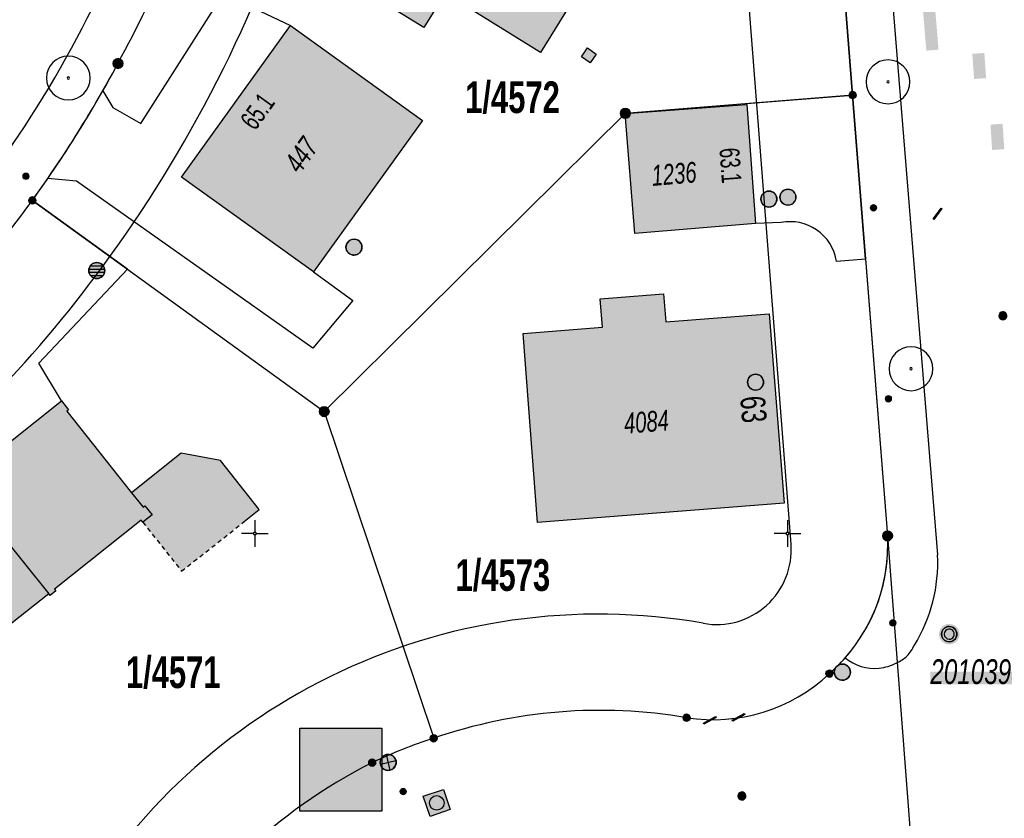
# Model space of a CAD drawing. Header units: metres. Extents: x 2695560 to 2696939, y 1260491 to 1262050.
# Tile 822 of 1005: x 2696015 to 2696061, y 1261686 to 1261724. Entities that reach past the tile are written whole.
import ezdxf

# ---------------------------------------------------------------- set-up
doc = ezdxf.new("R2010")
doc.units = ezdxf.units.M
doc.linetypes.add('AUSGEZOGEN', pattern=[0])
doc.linetypes.add('VERDECKT2_S2', pattern=[0.36, 0.2, -0.16])
for name, color, linetype in [('XR$1$AV_Flächen (EO)', 7, 'AUSGEZOGEN'), ('XR$1$AV_Gebäudeflächen (BB)', 7, 'AUSGEZOGEN'), ('XR$1$AV_Gebäudeflächen (EO)', 7, 'AUSGEZOGEN'), ('XR$1$AV_Grenzpunkte', 7, 'AUSGEZOGEN'), ('XR$1$AV_Grundstück-Nr.', 7, 'AUSGEZOGEN'), ('XR$1$AV_Haus-Nr.', 7, 'AUSGEZOGEN'), ('XR$1$AV_Koordinatennetzpunkte', 7, 'AUSGEZOGEN'), ('XR$1$AV_Lagefixpunkt-Nr.', 7, 'AUSGEZOGEN'), ('XR$1$AV_Lagefixpunkte', 7, 'AUSGEZOGEN'), ('XR$1$AV_Linien (BB)', 7, 'AUSGEZOGEN'), ('XR$1$AV_Linien (EO)', 7, 'AUSGEZOGEN'), ('XR$1$AV_Versicherung-Nr.', 7, 'AUSGEZOGEN'), ('XR$1$AW_LK_Schachtdeckel', 24, 'AUSGEZOGEN'), ('XR$1$AW_LK_Zwischenpunkt', 24, 'AUSGEZOGEN'), ('XR$1$EW_LK_Knoten', 1, 'AUSGEZOGEN'), ('XR$1$FM_LK_SW_TRASSEKNOTEN', 94, 'AUSGEZOGEN'), ('XR$1$GA_LK_Rohrleitungsteil', 32, 'AUSGEZOGEN'), ('XR$1$GR_Baum', 94, 'AUSGEZOGEN'), ('XR$1$Liegenschaftsgrenzen', 7, 'AUSGEZOGEN'), ('XR$1$PFAV', 255, 'AUSGEZOGEN'), ('XR$1$PFAW', 255, 'AUSGEZOGEN'), ('XR$1$PFEW', 255, 'AUSGEZOGEN'), ('XR$1$PFWA', 255, 'AUSGEZOGEN'), ('XR$1$PFWFM', 255, 'AUSGEZOGEN'), ('XR$1$RAEW', 8, 'AUSGEZOGEN'), ('XR$1$RP_Abstandslinie', 7, 'AUSGEZOGEN'), ('XR$1$WA_LK_Absperrarmatur', 171, 'AUSGEZOGEN'), ('XR$1$WA_LK_Rohrleitungsteil', 171, 'AUSGEZOGEN')]:
    doc.layers.add(name, color=color, linetype=linetype)
doc.styles.add('ARIAL', font='arial.ttf')

# ---------------------------------------------------------------- blocks, each defined once
blk = doc.blocks.new('COMPLEXOBJECT_69')
at = {"layer": 'XR$1$AV_Linien (BB)', "color": 7, "linetype": 'AUSGEZOGEN', "transparency": 33554687}
blk.add_line((6053.671, 11712.866), (6054.7, 11699.89), dxfattribs=at)
blk.add_arc((6046.715, 11699.458), 7.997, 318.5956, 3.0985, dxfattribs=at)
blk = doc.blocks.new('COMPLEXOBJECT_399')
at = {"layer": 'XR$1$AV_Linien (BB)', "color": 7, "linetype": 'AUSGEZOGEN', "transparency": 33554687}
for p, q in [((6049.714, 11714.59), (6048.508, 11714.547)), ((6053.671, 11712.866), (6052.305, 11712.758))]:
    blk.add_line(p, q, dxfattribs=at)
for centre, radius, start, end in [((6050.125, 11712.422), 2.207, 55.8919, 100.7409), ((6050.13, 11712.427), 2.2, 8.6504, 55.9182)]:
    blk.add_arc(centre, radius, start, end, dxfattribs=at)
blk = doc.blocks.new('COMPLEXOBJECT_404')
at = {"layer": 'XR$1$AV_Linien (BB)', "color": 7, "linetype": 'AUSGEZOGEN', "transparency": 33554687}
blk.add_line((6054.528, 11730.031), (6057.046, 11698.995), dxfattribs=at)
for centre, radius, start, end in [((5967.878, 11749.269), 55.283, 308.2205, 343.5021), ((6049.78, 11698.612), 7.276, 328.0974, 3.0153), ((6054.547, 11695.353), 1.527, 313.9631, 337.4285), ((6054.542, 11695.357), 1.533, 292.5513, 313.9932)]:
    blk.add_arc(centre, radius, start, end, dxfattribs=at)
blk = doc.blocks.new('COMPLEXOBJECT_410')
at = {"layer": 'XR$1$AV_Linien (BB)', "color": 7, "linetype": 'AUSGEZOGEN', "transparency": 33554687}
for centre, radius, start, end in [((6046.872, 11699.299), 7.774, 310.9807, 318.71), ((6046.497, 11699.267), 8.002, 261.1804, 313.1572), ((6041.209, 11667.71), 23.996, 80.2566, 108.991), ((6040.766, 11667.684), 23.881, 107.9648, 115.4328), ((6041.178, 11667.754), 23.997, 116.3933, 152.4051)]:
    blk.add_arc(centre, radius, start, end, dxfattribs=at)
blk = doc.blocks.new('COMPLEXOBJECT_415')
at = {"layer": 'XR$1$AV_Linien (BB)', "color": 7, "linetype": 'AUSGEZOGEN', "transparency": 33554687}
for centre, radius, start, end in [((6054.089, 11695.836), 2.162, 230.4652, 275.674), ((6054.091, 11695.834), 2.16, 275.6394, 298.7607)]:
    blk.add_arc(centre, radius, start, end, dxfattribs=at)
blk = doc.blocks.new('COMPLEXOBJECT_417')
at = {"layer": 'XR$1$AV_Linien (BB)', "color": 7, "linetype": 'AUSGEZOGEN', "transparency": 33554687}
for centre, radius, start, end in [((5967.245, 11749.785), 58.355, 320.17264, 324.17601), ((5967.79, 11749.425), 57.706, 313.11543, 320.10045)]:
    blk.add_arc(centre, radius, start, end, dxfattribs=at)
blk = doc.blocks.new('COMPLEXOBJECT_418')
at = {"layer": 'XR$1$AV_Linien (BB)', "color": 7, "linetype": 'AUSGEZOGEN', "transparency": 33554687}
blk.add_line((6053.06, 11720.57), (6052.34, 11729.55), dxfattribs=at)
for centre, radius, start, end in [((6037.405, 11728.384), 15.014, 99.7594, 131.4319), ((6037.396, 11728.393), 15.003, 68.0666, 99.7322), ((6037.362, 11728.41), 14.999, 36.1089, 67.9211), ((6037.421, 11728.421), 14.996, 131.5714, 163.2608), ((6037.373, 11728.372), 15.013, 4.5, 36.2529), ((5967.631, 11749.686), 57.961, 331.5238, 343.00071), ((5966.032, 11750.39), 59.703, 330.25202, 331.66151)]:
    blk.add_arc(centre, radius, start, end, dxfattribs=at)
blk = doc.blocks.new('COMPLEXOBJECT_1186')
at = {"layer": 'XR$1$Liegenschaftsgrenzen', "color": 7, "linetype": 'AUSGEZOGEN', "transparency": 33554687}
blk.add_line((6052.34, 11729.55), (6053.06, 11720.57), dxfattribs=at)
for centre, radius, start, end in [((6037.405, 11728.384), 15.014, 99.7594, 131.4319), ((6037.396, 11728.393), 15.003, 68.0666, 99.7322), ((6037.362, 11728.41), 14.999, 36.1089, 67.9211), ((6037.421, 11728.421), 14.996, 131.5714, 163.2608), ((6037.373, 11728.372), 15.013, 4.5, 36.2529), ((5967.631, 11749.686), 57.961, 331.5238, 343.00071), ((5967.608, 11749.498), 57.892, 324.19548, 331.69754)]:
    blk.add_arc(centre, radius, start, end, dxfattribs=at)
blk = doc.blocks.new('COMPLEXOBJECT_1187')
at = {"layer": 'XR$1$Liegenschaftsgrenzen', "color": 7, "linetype": 'AUSGEZOGEN', "transparency": 33554687}
for centre, radius, start, end in [((6046.715, 11699.458), 7.997, 311.0842, 3.0979), ((6046.497, 11699.267), 8.002, 261.1804, 313.1572), ((6041.209, 11667.71), 23.996, 80.2566, 108.991)]:
    blk.add_arc(centre, radius, start, end, dxfattribs=at)
blk = doc.blocks.new('COMPLEXOBJECT_1306')
at = {"layer": 'XR$1$Liegenschaftsgrenzen', "color": 7, "linetype": 'AUSGEZOGEN', "transparency": 33554687}
blk.add_line((6001.22, 11702.29), (6003.7, 11704.25), dxfattribs=at)
for centre, radius, start, end in [((5967.245, 11749.785), 58.355, 320.17264, 324.17601), ((5967.574, 11749.624), 57.999, 308.52623, 320.08654)]:
    blk.add_arc(centre, radius, start, end, dxfattribs=at)
blk = doc.blocks.new('COMPLEXOBJECT_1307')
at = {"layer": 'XR$1$Liegenschaftsgrenzen', "color": 7, "linetype": 'AUSGEZOGEN', "transparency": 33554687}
for centre, radius, start, end in [((6040.766, 11667.684), 23.881, 107.9648, 115.4328), ((6041.178, 11667.754), 23.997, 116.3933, 152.4051)]:
    blk.add_arc(centre, radius, start, end, dxfattribs=at)
blk = doc.blocks.new('BWAV1')
at = {"layer": 'XR$1$PFAV', "transparency": 33554687}
blk.add_hatch(color=7, dxfattribs=at).paths.add_polyline_path([(0.67, 0), (0.656, 0.135), (0.616, 0.264), (0.55, 0.383), (0.462, 0.486), (0.354, 0.569), (0.233, 0.628), (0.101, 0.662), (-0.034, 0.669), (-0.168, 0.649), (-0.295, 0.602), (-0.41, 0.53), (-0.508, 0.436), (-0.586, 0.325), (-0.639, 0.201), (-0.667, 0.068), (-0.667, -0.068), (-0.639, -0.201), (-0.586, -0.325), (-0.508, -0.436), (-0.41, -0.53), (-0.295, -0.602), (-0.168, -0.649), (-0.034, -0.669), (0.101, -0.662), (0.233, -0.628), (0.354, -0.569), (0.462, -0.486), (0.55, -0.383), (0.616, -0.264), (0.656, -0.135)])
at = {"color": 7, "transparency": 33554687}
for radius, start, end in [(0.5, 91.19481, 268.80519), (0.326, 91.19481, 268.80519), (0.5, 268.80519, 91.19481), (0.326, 268.80519, 91.19481)]:
    blk.add_arc((0, 0), radius, start, end, dxfattribs=at)
at = {"layer": 'XR$1$PFAV', "transparency": 33554687}
blk.add_circle((0, 0), 0.5, dxfattribs=at)
blk = doc.blocks.new('BAV15')
at = {"layer": 'XR$1$PFAV', "transparency": 33554687}
blk.add_hatch(color=7, dxfattribs=at).paths.add_polyline_path([(0.5, 0), (0.49, 0.1), (0.46, 0.2), (0.41, 0.29), (0.34, 0.36), (0.26, 0.42), (0.17, 0.47), (0.08, 0.49), (-0.03, 0.5), (-0.13, 0.48), (-0.22, 0.45), (-0.31, 0.4), (-0.38, 0.33), (-0.44, 0.24), (-0.48, 0.15), (-0.5, 0.05), (-0.5, -0.05), (-0.48, -0.15), (-0.44, -0.24), (-0.38, -0.33), (-0.31, -0.4), (-0.22, -0.45), (-0.13, -0.48), (-0.03, -0.5), (0.08, -0.49), (0.17, -0.47), (0.26, -0.42), (0.34, -0.36), (0.41, -0.29), (0.46, -0.2), (0.49, -0.1)])
at = {"color": 7, "transparency": 33554687}
for start, end in [(90, 270), (270, 90)]:
    blk.add_arc((0, 0), 0.5, start, end, dxfattribs=at)
at = {"layer": 'XR$1$PFAV', "transparency": 33554687}
blk.add_circle((0, 0), 0.5, dxfattribs=at)
blk = doc.blocks.new('BAV2041')
at = {"color": 7, "transparency": 33554687}
for p, q in [((0, 0.5), (0, 0.05)), ((-0.05, 0), (-0.5, 0)), ((0.05, 0), (0.5, 0)), ((0, -0.05), (0, -0.5))]:
    blk.add_line(p, q, dxfattribs=at)
blk.add_circle((0, 0), 0.05, dxfattribs=at)
for start, end in [(90, 270), (270, 90)]:
    blk.add_arc((0, 0), 0.05, start, end, dxfattribs=at)
blk = doc.blocks.new('COMPLEXOBJECT_1456')
at = {"layer": 'XR$1$RP_Abstandslinie', "color": 7, "linetype": 'AUSGEZOGEN', "transparency": 33554687}
for centre, radius, start, end in [((6046.68, 11699.233), 3.5, 259.6358, 4.3694), ((6041.125, 11667.717), 28.502, 80.0492, 116.2476), ((6041.1, 11667.707), 28.5, 116.1942, 151.3079)]:
    blk.add_arc(centre, radius, start, end, dxfattribs=at)
blk = doc.blocks.new('COMPLEXOBJECT_1457')
at = {"layer": 'XR$1$RP_Abstandslinie', "color": 7, "linetype": 'AUSGEZOGEN', "transparency": 33554687}
blk.add_line((6050.17, 11699.5), (6047.85, 11729.2), dxfattribs=at)
for centre, radius, start, end in [((5967.512, 11749.616), 62.536, 324.14881, 343.04557), ((5967.505, 11749.657), 62.566, 308.55522, 324.12256)]:
    blk.add_arc(centre, radius, start, end, dxfattribs=at)
blk = doc.blocks.new('WBGR1')
at = {"color": 94, "transparency": 33554687}
for radius, start, end in [(1, 90, 270), (1, 270, 90), (0.05, 90, 270), (0.05, 270, 90)]:
    blk.add_arc((0, 0), radius, start, end, dxfattribs=at)
blk = doc.blocks.new('BAW2092')
at = {"true_color": 0x000000, "transparency": 33554687}
blk.add_hatch(color=18, dxfattribs=at).paths.add_polyline_path([(-0.03, 0.5), (-0.03, -0.5), (0.03, -0.5), (0.03, 0.5)])
at = {"transparency": 33554687}
blk.add_lwpolyline([(-0.03, 0.5), (0.03, 0.5), (0.03, -0.5), (-0.03, -0.5), (-0.03, 0.5)], close=True, dxfattribs=at)
blk = doc.blocks.new('BAW2082')
at = {"layer": 'XR$1$PFAW', "transparency": 33554687}
blk.add_hatch(color=7, dxfattribs=at).paths.add_polyline_path([(0.509, -0.003), (0.499, 0.098), (0.469, 0.194), (0.42, 0.283), (0.354, 0.359), (0.274, 0.421), (0.183, 0.466), (0.085, 0.491), (-0.016, 0.496), (-0.116, 0.481), (-0.211, 0.446), (-0.297, 0.392), (-0.37, 0.323), (-0.428, 0.24), (-0.468, 0.147), (-0.488, 0.047), (-0.488, -0.054), (-0.468, -0.153), (-0.428, -0.246), (-0.37, -0.329), (-0.297, -0.398), (-0.211, -0.452), (-0.116, -0.487), (-0.016, -0.502), (0.085, -0.497), (0.183, -0.472), (0.274, -0.427), (0.354, -0.366), (0.42, -0.289), (0.469, -0.2), (0.499, -0.104)])
at = {"transparency": 33554687}
for start, end in [(91.19481, 268.80519), (268.80519, 91.19481)]:
    blk.add_arc((0.01, 0), 0.5, start, end, dxfattribs=at)
at = {"layer": 'XR$1$PFAW', "transparency": 33554687}
blk.add_circle((0.009, -0.003), 0.5, dxfattribs=at)
blk = doc.blocks.new('BAW2089')
at = {"layer": 'XR$1$PFAW', "transparency": 33554687}
blk.add_hatch(color=7, dxfattribs=at).paths.add_polyline_path([(-0.5, 0.5), (-0.5, -0.5), (0.5, -0.5), (0.5, 0.5)])
at = {"transparency": 33554687}
blk.add_lwpolyline([(-0.5, 0.5), (0.5, 0.5), (0.5, -0.5), (-0.5, -0.5), (-0.5, 0.5)], close=True, dxfattribs=at)
at = {"layer": 'XR$1$PFAW', "transparency": 33554687}
blk.add_lwpolyline([(-0.5, 0.5), (0.5, 0.5), (0.5, -0.5), (-0.5, -0.5), (-0.5, 0.5)], close=True, dxfattribs=at)
blk = doc.blocks.new('BAW2087')
at = {"lineweight": 25, "true_color": 0x000000, "transparency": 33554687}
h = blk.add_hatch(color=18, dxfattribs=at)
h.paths.add_polyline_path([(-0.5, 0.5), (-0.5, -0.5), (0.5, -0.5), (0.5, 0.5)])
h.paths.add_polyline_path([(0.337, -0.069), (0.316, -0.136), (0.282, -0.196), (0.237, -0.249), (0.182, -0.292), (0.119, -0.322), (0.052, -0.34), (-0.017, -0.343), (-0.086, -0.333), (-0.151, -0.309), (-0.21, -0.272), (-0.261, -0.224), (-0.301, -0.167), (-0.328, -0.103), (-0.342, -0.035), (-0.342, 0.035), (-0.328, 0.103), (-0.301, 0.167), (-0.261, 0.224), (-0.21, 0.272), (-0.151, 0.309), (-0.086, 0.333), (-0.017, 0.343), (0.052, 0.34), (0.119, 0.322), (0.182, 0.292), (0.237, 0.249), (0.282, 0.196), (0.316, 0.136), (0.337, 0.069), (0.344, 0)], flags=16)
at = {"layer": 'XR$1$PFAW', "lineweight": 25, "transparency": 33554687}
blk.add_hatch(color=7, dxfattribs=at).paths.add_polyline_path([(0.344, 0), (0.337, 0.069), (0.316, 0.136), (0.282, 0.196), (0.237, 0.249), (0.182, 0.292), (0.119, 0.322), (0.052, 0.34), (-0.017, 0.343), (-0.086, 0.333), (-0.151, 0.309), (-0.21, 0.272), (-0.261, 0.224), (-0.301, 0.167), (-0.328, 0.103), (-0.342, 0.035), (-0.342, -0.035), (-0.328, -0.103), (-0.301, -0.167), (-0.261, -0.224), (-0.21, -0.272), (-0.151, -0.309), (-0.086, -0.333), (-0.017, -0.343), (0.052, -0.34), (0.119, -0.322), (0.182, -0.292), (0.237, -0.249), (0.282, -0.196), (0.316, -0.136), (0.337, -0.069)])
at = {"lineweight": 25, "transparency": 33554687}
for p, q in [((-0.5, 0.5, 0.993), (0.5, 0.5, 0.993)), ((-0.5, -0.5, 0.993), (-0.5, 0.5, 0.993)), ((0.5, 0.5, 0.993), (0.5, -0.5, 0.993)), ((0.5, -0.5, 0.993), (-0.5, -0.5, 0.993))]:
    blk.add_line(p, q, dxfattribs=at)
blk.add_circle((0, 0), 0.344, dxfattribs=at)
at = {"layer": 'XR$1$PFAW', "lineweight": 25, "transparency": 33554687}
blk.add_line((-0.5, 0.5), (0.5, 0.5), dxfattribs=at)
at = {"layer": 'XR$1$PFAW', "color": 31, "lineweight": 25, "transparency": 33554687}
for p, q in [((-0.5, -0.5), (-0.5, 0.5)), ((0.5, 0.5), (0.5, -0.5)), ((0.5, -0.5), (-0.5, -0.5))]:
    blk.add_line(p, q, dxfattribs=at)
at = {"layer": 'XR$1$PFAW', "lineweight": 25, "transparency": 33554687}
blk.add_circle((0, 0), 0.344, dxfattribs=at)
blk = doc.blocks.new('BAW2088')
at = {"layer": 'XR$1$PFAW', "transparency": 33554687}
blk.add_hatch(color=253, dxfattribs=at).paths.add_polyline_path([(0.51, 0), (0.5, 0.101), (0.47, 0.197), (0.421, 0.286), (0.355, 0.362), (0.275, 0.424), (0.184, 0.469), (0.086, 0.494), (-0.015, 0.499), (-0.115, 0.484), (-0.21, 0.449), (-0.296, 0.395), (-0.369, 0.326), (-0.427, 0.243), (-0.467, 0.15), (-0.487, 0.051), (-0.487, -0.051), (-0.467, -0.15), (-0.427, -0.243), (-0.369, -0.326), (-0.296, -0.395), (-0.21, -0.449), (-0.115, -0.484), (-0.015, -0.499), (0.086, -0.494), (0.184, -0.469), (0.275, -0.424), (0.355, -0.362), (0.421, -0.286), (0.47, -0.197), (0.5, -0.101)])
at = {"transparency": 33554687}
for start, end in [(91.19481, 268.80519), (268.80519, 91.19481)]:
    blk.add_arc((0.01, 0), 0.5, start, end, dxfattribs=at)
at = {"layer": 'XR$1$PFAW', "transparency": 33554687}
blk.add_circle((0.01, 0), 0.5, dxfattribs=at)
blk = doc.blocks.new('BWA2013')
at = {"true_color": 0x000000, "transparency": 33554687}
blk.add_hatch(color=18, dxfattribs=at).paths.add_polyline_path([(-0.291, -0.409), (0.352, 0.357), (0.291, 0.409), (-0.352, -0.357)])
at = {"transparency": 33554687}
blk.add_lwpolyline([(-0.291, -0.409), (-0.352, -0.357), (0.291, 0.409), (0.352, 0.357), (-0.291, -0.409)], close=True, dxfattribs=at)
blk = doc.blocks.new('BWA965')
at = {"layer": 'XR$1$PFWA', "transparency": 33554687}
blk.add_hatch(color=7, dxfattribs=at).paths.add_polyline_path([(0, 0.5), (-0.05, 0.5), (-0.1, 0.49), (-0.15, 0.48), (-0.2, 0.46), (-0.24, 0.44), (-0.29, 0.41), (-0.33, 0.38), (-0.36, 0.34), (-0.4, 0.31), (-0.42, 0.26), (-0.45, 0.22), (-0.47, 0.17), (-0.48, 0.13), (-0.49, 0.08), (-0.5, 0.03), (-0.5, -0.03), (-0.49, -0.08), (-0.48, -0.13), (-0.47, -0.17), (-0.45, -0.22), (-0.42, -0.26), (-0.4, -0.31), (-0.36, -0.34), (-0.33, -0.38), (-0.29, -0.41), (-0.24, -0.44), (-0.2, -0.46), (-0.15, -0.48), (-0.1, -0.49), (-0.05, -0.5), (0, -0.5), (0.05, -0.5), (0.1, -0.49), (0.15, -0.48), (0.2, -0.46), (0.24, -0.44), (0.29, -0.41), (0.33, -0.38), (0.36, -0.34), (0.4, -0.31), (0.42, -0.26), (0.45, -0.22), (0.47, -0.17), (0.48, -0.13), (0.49, -0.08), (0.5, -0.03), (0.5, 0.03), (0.49, 0.08), (0.48, 0.13), (0.47, 0.17), (0.45, 0.22), (0.42, 0.26), (0.4, 0.31), (0.36, 0.34), (0.33, 0.38), (0.29, 0.41), (0.24, 0.44), (0.2, 0.46), (0.15, 0.48), (0.1, 0.49), (0.05, 0.5)])
at = {"transparency": 33554687}
blk.add_line((0, 0.5), (0, -0.5), dxfattribs=at)
for start, end in [(90, 270), (270, 90)]:
    blk.add_arc((0, 0), 0.5, start, end, dxfattribs=at)
blk = doc.blocks.new('BGA2013')
at = {"transparency": 33554687}
blk.add_hatch(color=36, dxfattribs=at).paths.add_polyline_path([(-0.291, -0.409), (0.352, 0.357), (0.291, 0.409), (-0.352, -0.357)])
at = {"color": 32, "transparency": 33554687}
blk.add_lwpolyline([(-0.291, -0.409), (-0.352, -0.357), (0.291, 0.409), (0.352, 0.357), (-0.291, -0.409)], close=True, dxfattribs=at)
blk = doc.blocks.new('BEWLP2549_S')
at = {"layer": 'XR$1$PFEW', "transparency": 33554687}
blk.add_hatch(color=7, dxfattribs=at).paths.add_polyline_path([(0.5, 0), (0.49, 0.101), (0.459, 0.197), (0.41, 0.286), (0.344, 0.362), (0.264, 0.424), (0.174, 0.469), (0.076, 0.494), (-0.025, 0.499), (-0.125, 0.484), (-0.22, 0.449), (-0.306, 0.395), (-0.379, 0.326), (-0.437, 0.243), (-0.477, 0.15), (-0.497, 0.051), (-0.497, -0.051), (-0.477, -0.15), (-0.437, -0.243), (-0.379, -0.326), (-0.306, -0.395), (-0.22, -0.449), (-0.125, -0.484), (-0.025, -0.499), (0.076, -0.494), (0.174, -0.469), (0.264, -0.424), (0.344, -0.362), (0.41, -0.286), (0.459, -0.197), (0.49, -0.101)])
at = {"color": 1, "transparency": 33554687}
for p, q in [((0.354, -0.354), (-0.354, 0.354)), ((-0.354, -0.354), (0.354, 0.354))]:
    blk.add_line(p, q, dxfattribs=at)
for start, end in [(91.38095, 268.61905), (268.61905, 91.38095)]:
    blk.add_arc((0, 0), 0.5, start, end, dxfattribs=at)
at = {"layer": 'XR$1$PFEW', "transparency": 33554687}
blk.add_circle((0, 0), 0.5, dxfattribs=at)
blk = doc.blocks.new('BEW957')
at = {"layer": 'XR$1$RAEW', "transparency": 33554687}
blk.add_hatch(color=1, dxfattribs=at).paths.add_polyline_path([(-0.5, 0), (-0.5, -0.05), (-0.49, -0.1), (-0.48, -0.15), (-0.46, -0.2), (-0.44, -0.24), (-0.41, -0.29), (-0.38, -0.33), (-0.34, -0.36), (-0.31, -0.4), (-0.26, -0.42), (-0.22, -0.45), (-0.17, -0.47), (-0.13, -0.48), (-0.08, -0.49), (-0.03, -0.5), (0.03, -0.5), (0.08, -0.49), (0.13, -0.48), (0.17, -0.47), (0.22, -0.45), (0.26, -0.42), (0.31, -0.4), (0.34, -0.36), (0.38, -0.33), (0.41, -0.29), (0.44, -0.24), (0.46, -0.2), (0.48, -0.15), (0.49, -0.1), (0.5, -0.05), (0.5, 0), (0.5, 0.05), (0.49, 0.1), (0.48, 0.15), (0.46, 0.2), (0.44, 0.24), (0.41, 0.29), (0.38, 0.33), (0.34, 0.36), (0.31, 0.4), (0.26, 0.42), (0.22, 0.45), (0.17, 0.47), (0.13, 0.48), (0.08, 0.49), (0.03, 0.5), (-0.03, 0.5), (-0.08, 0.49), (-0.13, 0.48), (-0.17, 0.47), (-0.22, 0.45), (-0.26, 0.42), (-0.31, 0.4), (-0.34, 0.36), (-0.38, 0.33), (-0.41, 0.29), (-0.44, 0.24), (-0.46, 0.2), (-0.48, 0.15), (-0.49, 0.1), (-0.5, 0.05)])
at = {"color": 1, "transparency": 33554687}
for start, end in [(90, 180), (180, 270), (0, 90), (270, 0)]:
    blk.add_arc((0, 0), 0.5, start, end, dxfattribs=at)
at = {"layer": 'XR$1$RAEW', "color": 1, "transparency": 33554687}
blk.add_circle((0, 0), 0.5, dxfattribs=at)
blk = doc.blocks.new('BWFM6')
at = {"layer": 'XR$1$PFWFM', "transparency": 33554687}
blk.add_hatch(color=7, dxfattribs=at).paths.add_polyline_path([(0.5, 0), (0.49, 0.101), (0.459, 0.197), (0.41, 0.286), (0.344, 0.362), (0.264, 0.424), (0.174, 0.469), (0.076, 0.494), (-0.025, 0.499), (-0.125, 0.484), (-0.22, 0.449), (-0.306, 0.395), (-0.379, 0.326), (-0.437, 0.243), (-0.477, 0.15), (-0.497, 0.051), (-0.497, -0.051), (-0.477, -0.15), (-0.437, -0.243), (-0.379, -0.326), (-0.306, -0.395), (-0.22, -0.449), (-0.125, -0.484), (-0.025, -0.499), (0.076, -0.494), (0.174, -0.469), (0.264, -0.424), (0.344, -0.362), (0.41, -0.286), (0.459, -0.197), (0.49, -0.101)])
at = {"color": 94, "transparency": 33554687}
for p, q in [((-0.484, 0.1), (0.486, 0.1)), ((-0.4, 0.3), (0.4, 0.3)), ((-0.487, -0.1), (0.487, -0.1)), ((-0.4, -0.3), (0.4, -0.3))]:
    blk.add_line(p, q, dxfattribs=at)
for start, end in [(90, 270), (270, 90)]:
    blk.add_arc((0, 0), 0.5, start, end, dxfattribs=at)
at = {"layer": 'XR$1$PFWFM', "transparency": 33554687}
blk.add_circle((0, 0, 0.993), 0.5, dxfattribs=at)

msp = doc.modelspace()

# ---------------------------------------------------------------- hatches: boundary and pattern name
at = {"transparency": 33554687}
for points in [[(2696057.762, 1261726.102), (2696057.188, 1261726.054), (2696057.49, 1261722.462), (2696058.064, 1261722.51)], [(2696060.213, 1261722.353), (2696059.649, 1261722.314), (2696059.731, 1261721.133), (2696060.295, 1261721.172)], [(2696061.07, 1261719.03), (2696060.501, 1261718.993), (2696060.578, 1261717.802), (2696061.147, 1261717.839)], [(2696057.68, 1261693.337), (2696057.68, 1261692.734), (2696061.592, 1261692.734), (2696061.592, 1261693.337)], [(2696028.088, 1261690.688), (2696028.088, 1261686.787), (2696031.93, 1261686.787), (2696031.93, 1261690.688)]]:
    msp.add_hatch(color=7, dxfattribs=at).paths.add_polyline_path(points)
at = {"layer": 'XR$1$AV_Gebäudeflächen (BB)', "true_color": 0xd2d2d2, "transparency": 33554687}
for points in [[(2696039.385, 1261722.374), (2696043.994, 1261729.828), (2696045.254, 1261729.048), (2696047.74, 1261733.068), (2696038.52, 1261738.77), (2696037.869, 1261737.718), (2696036.547, 1261738.536), (2696036.498, 1261738.566), (2696034.662, 1261735.598), (2696033.401, 1261736.378), (2696028.793, 1261728.933), (2696032.277, 1261726.774), (2696031.281, 1261725.167), (2696033.899, 1261723.545), (2696034.895, 1261725.151), (2696035.6, 1261724.714)], [(2696027.65, 1261723.643), (2696022.536, 1261716.531), (2696028.724, 1261712.081), (2696033.838, 1261719.193)], [(2696049.067, 1261719.935), (2696043.36, 1261719.52), (2696043.803, 1261713.884), (2696049.478, 1261714.357)], [(2696039.239, 1261700.332), (2696050.822, 1261701.238), (2696050.116, 1261710.123), (2696045.266, 1261709.735), (2696045.161, 1261711.051), (2696042.183, 1261710.813), (2696042.288, 1261709.497), (2696038.563, 1261709.199)], [(2696004.99, 1261698.63), (2696010.16, 1261692.14), (2696016.296, 1261696.985), (2696016.365, 1261696.899), (2696016.638, 1261697.116), (2696016.569, 1261697.202), (2696020.642, 1261700.433), (2696020.711, 1261700.347), (2696021.148, 1261700.695), (2696020.816, 1261701.113), (2696020.732, 1261701.045), (2696020.191, 1261701.726), (2696017.151, 1261705.551), (2696017.23, 1261705.614), (2696016.894, 1261706.036), (2696012.094, 1261702.221), (2696011.09, 1261703.485)]]:
    msp.add_hatch(color=254, dxfattribs=at).paths.add_polyline_path(points)
at = {"layer": 'XR$1$AV_Gebäudeflächen (EO)', "true_color": 0xebebeb, "transparency": 33554687}
msp.add_hatch(color=7, dxfattribs=at).paths.add_polyline_path([(2696022.537, 1261698.045), (2696025.471, 1261700.372), (2696026.181, 1261700.935), (2696024.353, 1261703.239), (2696022.516, 1261703.574), (2696020.191, 1261701.726), (2696020.732, 1261701.045), (2696020.816, 1261701.113), (2696021.148, 1261700.695), (2696020.711, 1261700.347)])

# ---------------------------------------------------------------- linework, layer by layer
at = {"color": 24, "lineweight": -3, "transparency": 33554687}
msp.add_lwpolyline([(2696028.088, 1261690.688), (2696031.93, 1261690.688), (2696031.93, 1261686.787), (2696028.088, 1261686.787), (2696028.088, 1261690.688)], close=True, dxfattribs=at)
at = {"layer": 'XR$1$AV_Flächen (EO)', "color": 7, "linetype": 'VERDECKT2_S2', "transparency": 33554687}
for p, q in [((2696020.711, 1261700.347), (2696022.537, 1261698.045)), ((2696022.537, 1261698.045), (2696025.471, 1261700.372))]:
    msp.add_line(p, q, dxfattribs=at)
at = {"layer": 'XR$1$AV_Flächen (EO)', "color": 7, "linetype": 'AUSGEZOGEN', "transparency": 33554687}
msp.add_lwpolyline([(2696025.471, 1261700.372), (2696026.181, 1261700.935), (2696024.353, 1261703.239), (2696022.516, 1261703.574), (2696020.191, 1261701.726), (2696020.732, 1261701.045), (2696020.816, 1261701.113), (2696021.148, 1261700.695), (2696020.711, 1261700.347)], dxfattribs=at)
at = {"layer": 'XR$1$AV_Linien (BB)', "color": 7, "linetype": 'AUSGEZOGEN', "transparency": 33554687}
for p, q in [((2696054.641, 1261712.676), (2696054.03, 1261720.38)), ((2696049.067, 1261719.935), (2696049.478, 1261714.357))]:
    msp.add_line(p, q, dxfattribs=at)
for points in [[(2696039.385, 1261722.374), (2696035.6, 1261724.714), (2696034.895, 1261725.151), (2696033.899, 1261723.545), (2696031.281, 1261725.167), (2696032.277, 1261726.774), (2696028.793, 1261728.933), (2696033.401, 1261736.378), (2696034.662, 1261735.598), (2696036.498, 1261738.566), (2696036.547, 1261738.536), (2696037.869, 1261737.718), (2696038.52, 1261738.77), (2696047.74, 1261733.068), (2696045.254, 1261729.048), (2696043.994, 1261729.828), (2696039.385, 1261722.374)], [(2696039.239, 1261700.332), (2696038.563, 1261709.199), (2696042.288, 1261709.497), (2696042.183, 1261710.813), (2696045.161, 1261711.051), (2696045.266, 1261709.735), (2696050.116, 1261710.123), (2696050.822, 1261701.238), (2696039.239, 1261700.332)]]:
    msp.add_lwpolyline(points, close=True, dxfattribs=at)
for points in [[(2696018.837, 1261720.576), (2696019.307, 1261719.8), (2696020.627, 1261719.05), (2696024.5, 1261725.136), (2696027.65, 1261723.643)], [(2696028.724, 1261712.081), (2696022.536, 1261716.531), (2696027.65, 1261723.643)], [(2696027.65, 1261723.643), (2696033.838, 1261719.193), (2696028.724, 1261712.081)], [(2696049.067, 1261719.935), (2696049.063, 1261719.98), (2696054.03, 1261720.38)], [(2696049.478, 1261714.357), (2696043.803, 1261713.884), (2696043.36, 1261719.52), (2696049.067, 1261719.935)], [(2696028.724, 1261712.081), (2696030.565, 1261710.742), (2696028.696, 1261708.509), (2696017.6, 1261716.339), (2696016.249, 1261716.46)], [(2696016.894, 1261706.036), (2696015.827, 1261707.795), (2696018.431, 1261710.551), (2696019.997, 1261712.209), (2696015.53, 1261715.44)], [(2696016.894, 1261706.036), (2696017.23, 1261705.614), (2696017.151, 1261705.551), (2696020.191, 1261701.726), (2696020.732, 1261701.045), (2696020.816, 1261701.113), (2696021.148, 1261700.695), (2696020.711, 1261700.347), (2696020.642, 1261700.433), (2696016.569, 1261697.202), (2696016.638, 1261697.116), (2696016.365, 1261696.899), (2696016.296, 1261696.985), (2696010.16, 1261692.14)], [(2696011.09, 1261703.485), (2696012.094, 1261702.221), (2696016.894, 1261706.036)]]:
    msp.add_lwpolyline(points, dxfattribs=at)
for centre, radius, start, end in [((2695968.297, 1261749.482), 58.222, 325.44671, 330.23273), ((2695966.101, 1261751.046), 60.919, 324.23304, 325.40679)]:
    msp.add_arc(centre, radius, start, end, dxfattribs=at)
at = {"layer": 'XR$1$AV_Linien (EO)', "color": 7, "linetype": 'AUSGEZOGEN', "transparency": 33554687}
msp.add_line((2696012.094, 1261702.221), (2696016.296, 1261696.985), dxfattribs=at)
at = {"layer": 'XR$1$Liegenschaftsgrenzen', "color": 7, "linetype": 'AUSGEZOGEN', "transparency": 33554687}
for p, q in [((2696054.03, 1261720.38), (2696055.67, 1261699.7)), ((2696015.53, 1261715.44), (2696029.228, 1261705.533)), ((2696029.228, 1261705.533), (2696034.37, 1261690.21)), ((2696055.67, 1261699.7), (2696058.02, 1261668.82))]:
    msp.add_line(p, q, dxfattribs=at)
msp.add_lwpolyline([(2696054.03, 1261720.38), (2696043.36, 1261719.52), (2696029.228, 1261705.533)], dxfattribs=at)

# ---------------------------------------------------------------- block references
at = {"layer": 'XR$1$AV_Grenzpunkte', "color": 7, "linetype": 'AUSGEZOGEN', "lineweight": -3, "transparency": 33554687}
for p, xscale, yscale in [((2696019.55, 1261721.86), 0.4549999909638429, 0.4549999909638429), ((2696054.03, 1261720.38), 0.3249999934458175, 0.3249999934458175), ((2696043.36, 1261719.52), 0.4549999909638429, 0.4549999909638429), ((2696015.53, 1261715.44), 0.3249999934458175, 0.3249999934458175), ((2696029.228, 1261705.533), 0.4549999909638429, 0.4549999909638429), ((2696055.67, 1261699.7), 0.4549999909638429, 0.4549999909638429), ((2696052.94, 1261693.24), 0.3249999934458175, 0.3249999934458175), ((2696046.24, 1261691.17), 0.3249999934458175, 0.3249999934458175), ((2696034.37, 1261690.21), 0.3249999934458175, 0.3249999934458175), ((2696031.48, 1261689.06), 0.3249999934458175, 0.3249999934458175)]:
    msp.add_blockref('BAV15', p, dxfattribs=dict(at, xscale=xscale, yscale=yscale))
at = {"layer": 'XR$1$AV_Koordinatennetzpunkte', "color": 7, "linetype": 'AUSGEZOGEN', "lineweight": -3, "transparency": 33554687, "xscale": 1.25, "yscale": 1.25}
for p in [(2696025.97, 1261699.81), (2696050.97, 1261699.81)]:
    msp.add_blockref('BAV2041', p, dxfattribs=at)
at = {"layer": 'XR$1$AV_Lagefixpunkte', "color": 7, "linetype": 'AUSGEZOGEN', "lineweight": -3, "transparency": 33554687, "xscale": 0.7199999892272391, "yscale": 0.7199999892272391}
msp.add_blockref('BWAV1', (2696058.566, 1261695.091, 461.093), dxfattribs=at)
at = {"layer": 'XR$1$AV_Linien (BB)', "color": 7, "linetype": 'AUSGEZOGEN', "lineweight": -3, "transparency": 33554687}
for name in ['COMPLEXOBJECT_404', 'COMPLEXOBJECT_418', 'COMPLEXOBJECT_417', 'COMPLEXOBJECT_399', 'COMPLEXOBJECT_69', 'COMPLEXOBJECT_410', 'COMPLEXOBJECT_415']:
    msp.add_blockref(name, (2690000.97, 1249999.81), dxfattribs=at)
at = {"layer": 'XR$1$AW_LK_Schachtdeckel', "color": 24, "linetype": 'AUSGEZOGEN', "lineweight": -3, "transparency": 33554687}
for name, p, xscale, yscale, rotation in [('BAW2089', (2696041.65, 1261722.24), 0.5000000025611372, 0.5000000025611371, 54.91456604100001), ('BAW2082', (2696030.62, 1261713.24), 0.7499999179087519, 0.7499999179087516, 58.69531250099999), ('BAW2088', (2696053.553, 1261693.314), 0.7578193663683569, 0.7578193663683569, 221.802896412)]:
    msp.add_blockref(name, p, dxfattribs=dict(at, xscale=xscale, yscale=yscale, rotation=rotation))
at = {"layer": 'XR$1$AW_LK_Schachtdeckel', "color": 24, "linetype": 'AUSGEZOGEN', "lineweight": -3, "transparency": 33554687, "xscale": 0.7499999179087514, "yscale": 0.7499999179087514}
for p in [(2696050.093, 1261715.502), (2696050.989, 1261715.59), (2696049.468, 1261706.911)]:
    msp.add_blockref('BAW2082', p, dxfattribs=at)
at = {"layer": 'XR$1$AW_LK_Schachtdeckel', "color": 24, "linetype": 'AUSGEZOGEN', "lineweight": -3, "transparency": 33554687, "rotation": 108.550094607}
msp.add_blockref('BAW2087', (2696034.512, 1261687.175), dxfattribs=at)
at = {"layer": 'XR$1$AW_LK_Zwischenpunkt', "color": 24, "linetype": 'AUSGEZOGEN', "lineweight": -3, "transparency": 33554687, "xscale": 0.6249999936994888, "yscale": 0.6249999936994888, "rotation": 324.310038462}
msp.add_blockref('BAW2092', (2696058.016, 1261714.813), dxfattribs=at)
at = {"layer": 'XR$1$EW_LK_Knoten', "color": 1, "linetype": 'AUSGEZOGEN', "lineweight": -3, "transparency": 33554687, "xscale": 0.2749999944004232, "yscale": 0.2749999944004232}
for p in [(2696015.23, 1261716.569), (2696055.011, 1261715.087), (2696055.708, 1261706.134), (2696055.914, 1261695.616), (2696032.935, 1261687.712)]:
    msp.add_blockref('BEW957', p, dxfattribs=at)
at = {"layer": 'XR$1$EW_LK_Knoten', "color": 1, "linetype": 'AUSGEZOGEN', "lineweight": -3, "transparency": 33554687, "xscale": 0.749999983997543, "yscale": 0.7499999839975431, "rotation": 328.2597}
msp.add_blockref('BEWLP2549_S', (2696032.232, 1261689.075), dxfattribs=at)
at = {"layer": 'XR$1$FM_LK_SW_TRASSEKNOTEN', "color": 94, "linetype": 'AUSGEZOGEN', "lineweight": -3, "transparency": 33554687, "xscale": 0.7499999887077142, "yscale": 0.7499999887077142}
msp.add_blockref('BWFM6', (2696018.553, 1261712.144), dxfattribs=at)
at = {"layer": 'XR$1$GA_LK_Rohrleitungsteil', "color": 32, "linetype": 'AUSGEZOGEN', "lineweight": -3, "transparency": 33554687, "xscale": 0.649999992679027, "yscale": 0.6499999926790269, "rotation": 339.417}
msp.add_blockref('BGA2013', (2696047.323, 1261691.05), dxfattribs=at)
at = {"layer": 'XR$1$GR_Baum', "color": 94, "linetype": 'AUSGEZOGEN', "lineweight": -3, "transparency": 33554687, "xscale": 1.027451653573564, "yscale": 1.027451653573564}
for p in [(2696017.222, 1261721.176), (2696055.693, 1261720.999), (2696056.773, 1261707.54)]:
    msp.add_blockref('WBGR1', p, dxfattribs=at)
at = {"layer": 'XR$1$Liegenschaftsgrenzen', "color": 7, "linetype": 'AUSGEZOGEN', "lineweight": -3, "transparency": 33554687}
for name in ['COMPLEXOBJECT_1186', 'COMPLEXOBJECT_1306', 'COMPLEXOBJECT_1187', 'COMPLEXOBJECT_1307']:
    msp.add_blockref(name, (2690000.97, 1249999.81), dxfattribs=at)
at = {"layer": 'XR$1$RP_Abstandslinie', "color": 7, "linetype": 'AUSGEZOGEN', "lineweight": -3, "transparency": 33554687}
for name in ['COMPLEXOBJECT_1457', 'COMPLEXOBJECT_1456']:
    msp.add_blockref(name, (2690000.97, 1249999.81), dxfattribs=at)
at = {"layer": 'XR$1$WA_LK_Absperrarmatur', "color": 171, "linetype": 'AUSGEZOGEN', "lineweight": -3, "transparency": 33554687, "yscale": 0.3749999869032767}
for p, xscale, rotation in [((2696061.081, 1261710.028), 0.3749999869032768, 3.333007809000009), ((2696048.833, 1261687.501), 0.3749999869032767, 92.415771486)]:
    msp.add_blockref('BWA965', p, dxfattribs=dict(at, xscale=xscale, rotation=rotation))
at = {"layer": 'XR$1$WA_LK_Rohrleitungsteil', "color": 171, "linetype": 'AUSGEZOGEN', "lineweight": -3, "transparency": 33554687, "xscale": 0.6499999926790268, "yscale": 0.6499999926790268, "rotation": 339.416872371}
msp.add_blockref('BWA2013', (2696048.677, 1261691.19), dxfattribs=at)

# ---------------------------------------------------------------- texts
at = {"layer": 'XR$1$AV_Grundstück-Nr.', "color": 7, "transparency": 33554687, "char_height": 1.48491, "attachment_point": 5, "style": 'ARIAL'}
for s, insert, width in [('\\A1;{\\fArial|i0|b1;\\H1.484908;\\W0.700000;\\C7;1/4572}\\P', (2696038.067, 1261720.255), 4.98214), ('\\A1;{\\fArial|i0|b1;\\H1.484908;\\W0.700000;\\C7;1/4573}\\P', (2696037.613, 1261697.842), 4.98214), ('\\A1;{\\fArial|i0|b1;\\H1.484908;\\W0.700000;\\C7;1/4571}\\P', (2696022.142, 1261693.282), 4.97324)]:
    msp.add_mtext(s, dxfattribs=dict(at, insert=insert, width=width))
at = {"layer": 'XR$1$AV_Haus-Nr.', "color": 7, "transparency": 33554687, "attachment_point": 2, "style": 'ARIAL'}
for s, insert, char_height, width, rotation in [('\\W0.66;65.1', (2696025.717, 1261719.892), 0.92968, 2.03566, 54.279), ('\\W0.66;63.1', (2696048.765, 1261717.108), 0.92968, 2.03566, 274.2138), ('\\W0.70;63', (2696049.96, 1261705.685), 1.1621, 1.68109, 274.5432)]:
    msp.add_mtext(s, dxfattribs=dict(at, insert=insert, char_height=char_height, width=width, rotation=rotation))
at = {"layer": 'XR$1$AV_Lagefixpunkt-Nr.', "color": 7, "transparency": 33554687, "insert": (2696057.68, 1261692.734), "char_height": 1.1621, "width": 5.50234, "attachment_point": 7, "style": 'ARIAL'}
msp.add_mtext('\\A1;{\\fArial|i1|b0;\\H1.162102;\\W0.700000;\\C7;20103936}\\P', dxfattribs=at)
at = {"layer": 'XR$1$AV_Versicherung-Nr.', "color": 7, "transparency": 33554687, "char_height": 0.96842, "attachment_point": 5, "style": 'ARIAL'}
for s, insert, width, rotation in [('\\A1;{\\fArial|i1|b0;\\H0.968418;\\W0.700000;\\C7;447}\\P', (2696028.15, 1261717.576), 1.93301, 54.279), ('\\A1;{\\fArial|i1|b0;\\H0.968418;\\W0.700000;\\C7;1236}\\P', (2696045.647, 1261716.678), 2.45636, 4.7646), ('\\A1;{\\fArial|i1|b0;\\H0.968418;\\W0.700000;\\C7;4084}\\P', (2696044.347, 1261705.048), 2.46457, 4.4721)]:
    msp.add_mtext(s, dxfattribs=dict(at, insert=insert, width=width, rotation=rotation))

doc.saveas('drawing.dxf')
